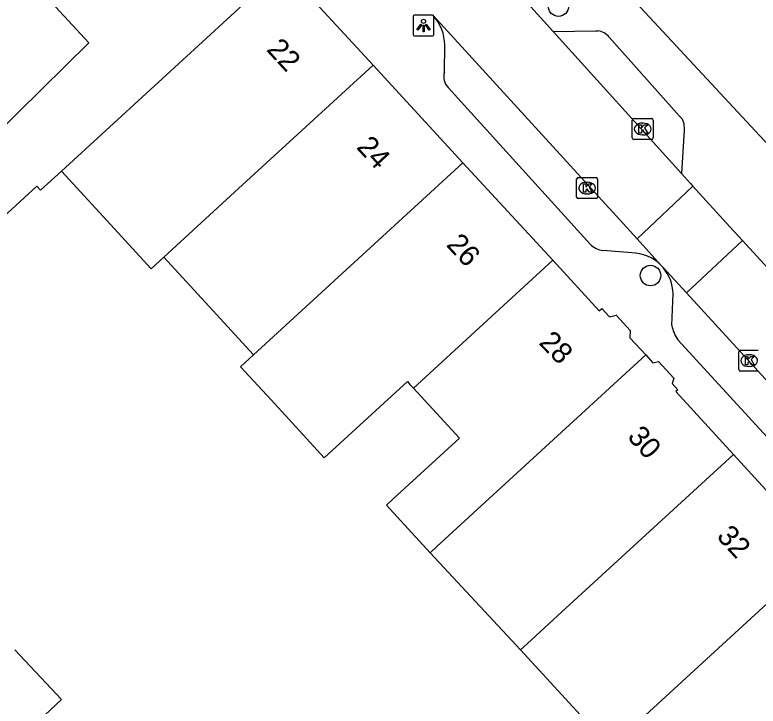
# Model space of a CAD drawing. Extents: x 160664 to 161506, y 382245 to 383288.
# Drawn here: x 160852.57 to 160887.99, y 383041.03 to 383073.97 of the extents above; entities that cross this region are included whole.
import ezdxf

# ---------------------------------------------------------------- set-up
doc = ezdxf.new("R2010")
doc.units = 0
for name, color, linetype in [('IMGEO_Boom', 7, 'Continuous'), ('IMGEO_Kolk', 7, 'Continuous'), ('IMGEO_Lichtpunt', 7, 'Continuous'), ('IMGEO_Pand', 7, 'Continuous'), ('IMGEO_Pand_nummerreeks', 7, 'Continuous'), ('IMGEO_Rijbaan_lokaal_open', 7, 'Continuous'), ('IMGEO_Voetpad_open', 7, 'Continuous')]:
    doc.layers.add(name, color=color, linetype=linetype)

msp = doc.modelspace()

# ---------------------------------------------------------------- linework, layer by layer
at = {"layer": 'IMGEO_Boom'}
for centre in [(160878.479, 383074.385), (160882.866, 383061.545)]:
    msp.add_circle(centre, 0.489, dxfattribs=at)
at = {"layer": 'IMGEO_Kolk'}
for p, q in [((160881.994, 383068.103), (160881.994, 383068.955)), ((160882.069, 383069.029), (160882.921, 383069.029)), ((160882.482, 383068.809), (160882.507, 383068.809)), ((160882.995, 383068.955), (160882.995, 383068.103)), ((160882.921, 383068.029), (160882.069, 383068.029)), ((160882.505, 383068.249), (160882.48, 383068.249)), ((160879.419, 383066.214), (160880.271, 383066.214)), ((160879.344, 383065.288), (160879.344, 383066.14)), ((160879.832, 383065.994), (160879.857, 383065.994)), ((160880.345, 383066.14), (160880.345, 383065.288)), ((160880.271, 383065.214), (160879.419, 383065.214)), ((160879.855, 383065.434), (160879.83, 383065.434)), ((160887.067, 383057.064), (160887.067, 383057.916)), ((160887.142, 383057.99), (160887.994, 383057.99)), ((160887.555, 383057.77), (160887.58, 383057.77)), ((160887.578, 383057.21), (160887.553, 383057.21)), ((160887.994, 383056.99), (160887.142, 383056.99))]:
    msp.add_line(p, q, dxfattribs=at)
for points in [[(160881.994, 383068.103), (160881.994, 383068.955)], [(160882.069, 383069.029), (160882.921, 383069.029)], [(160882.315, 383068.729), (160882.438, 383068.729), (160882.438, 383068.578), (160882.568, 383068.729), (160882.732, 383068.729), (160882.586, 383068.578), (160882.739, 383068.329), (160882.587, 383068.329), (160882.502, 383068.493), (160882.438, 383068.426), (160882.438, 383068.329), (160882.315, 383068.329), (160882.315, 383068.729)], [(160882.995, 383068.955), (160882.995, 383068.103)], [(160882.921, 383068.029), (160882.069, 383068.029)], [(160879.419, 383066.214), (160880.271, 383066.214)], [(160879.344, 383065.288), (160879.344, 383066.14)], [(160879.665, 383065.914), (160879.788, 383065.914), (160879.788, 383065.763), (160879.918, 383065.914), (160880.082, 383065.914), (160879.936, 383065.763), (160880.089, 383065.514), (160879.937, 383065.514), (160879.852, 383065.678), (160879.788, 383065.611), (160879.788, 383065.514), (160879.665, 383065.514), (160879.665, 383065.914)], [(160880.345, 383066.14), (160880.345, 383065.288)], [(160880.271, 383065.214), (160879.419, 383065.214)], [(160887.067, 383057.064), (160887.067, 383057.916)], [(160887.142, 383057.99), (160887.994, 383057.99)], [(160887.388, 383057.69), (160887.511, 383057.69), (160887.511, 383057.539), (160887.641, 383057.69), (160887.805, 383057.69), (160887.659, 383057.539), (160887.812, 383057.29), (160887.66, 383057.29), (160887.575, 383057.454), (160887.511, 383057.387), (160887.511, 383057.29), (160887.388, 383057.29), (160887.388, 383057.69)], [(160887.994, 383056.99), (160887.142, 383056.99)]]:
    msp.add_lwpolyline(points, dxfattribs=at)
for centre, start, end in [((160882.071, 383068.953), 91.552, 178.448), ((160882.071, 383068.953), 91.552, 178.448), ((160882.919, 383068.953), 1.552, 88.448), ((160882.919, 383068.953), 1.552, 88.448), ((160882.071, 383068.105), 181.552, 268.448), ((160882.071, 383068.105), 181.552, 268.448), ((160882.919, 383068.105), 271.552, 358.448), ((160882.919, 383068.105), 271.552, 358.448), ((160879.421, 383066.138), 91.552, 178.448), ((160879.421, 383066.138), 91.552, 178.448), ((160880.269, 383066.138), 1.552, 88.448), ((160880.269, 383066.138), 1.552, 88.448), ((160879.421, 383065.29), 181.552, 268.448), ((160879.421, 383065.29), 181.552, 268.448), ((160880.269, 383065.29), 271.552, 358.448), ((160880.269, 383065.29), 271.552, 358.448), ((160887.144, 383057.914), 91.552, 178.448), ((160887.144, 383057.914), 91.552, 178.448), ((160887.144, 383057.066), 181.552, 268.448), ((160887.144, 383057.066), 181.552, 268.448)]:
    msp.add_arc(centre, 0.0765, start, end, dxfattribs=at)
for centre, major_axis, ratio, start_param, end_param in [((160882.481, 383068.529), (-0.387, 0.002), 0.722429, 4.712389, 7.853982), ((160882.506, 383068.529), (-0.39, 0.002), 0.717154, 1.570796, 4.712389), ((160879.831, 383065.714), (-0.387, 0.002), 0.722429, 4.712389, 7.853982), ((160879.856, 383065.714), (-0.39, 0.002), 0.717154, 1.570796, 4.712389), ((160887.554, 383057.49), (-0.387, 0.002), 0.722429, 4.712389, 7.853982), ((160887.579, 383057.49), (-0.39, 0.002), 0.717154, 1.570796, 4.712389)]:
    msp.add_ellipse(centre, major_axis=major_axis, ratio=ratio, start_param=start_param, end_param=end_param, dxfattribs=at)
at = {"layer": 'IMGEO_Lichtpunt'}
for p, q in [((160871.548, 383073.864), (160871.548, 383073.057)), ((160871.548, 383073.864), (160871.548, 383073.057)), ((160872.45, 383073.959), (160871.642, 383073.959)), ((160872.45, 383073.959), (160871.642, 383073.959)), ((160872.544, 383073.057), (160872.544, 383073.864)), ((160872.544, 383073.057), (160872.544, 383073.864)), ((160871.642, 383072.963), (160872.45, 383072.963)), ((160871.642, 383072.963), (160872.45, 383072.963))]:
    msp.add_line(p, q, dxfattribs=at)
for points in [[(160871.922, 383073.528), (160871.961, 383073.5), (160871.773, 383073.238), (160871.735, 383073.265), (160871.922, 383073.528)], [(160872.024, 383073.48), (160872.071, 383073.48), (160872.071, 383073.158), (160872.024, 383073.158), (160872.024, 383073.48)], [(160872.134, 383073.5), (160872.172, 383073.527), (160872.359, 383073.265), (160872.32, 383073.237), (160872.134, 383073.5)]]:
    msp.add_lwpolyline(points, dxfattribs=at)
msp.add_circle((160872.047, 383073.662), 0.0994, dxfattribs=at)
for centre, start, end in [((160871.642, 383073.864), 90, 180), ((160871.642, 383073.864), 90, 180), ((160872.45, 383073.864), 0, 90), ((160872.45, 383073.864), 0, 90), ((160871.642, 383073.057), 180, 270), ((160871.642, 383073.057), 180, 270), ((160872.45, 383073.057), 270, 0), ((160872.45, 383073.057), 270, 360)]:
    msp.add_arc(centre, 0.0946, start, end, dxfattribs=at)
at = {"layer": 'IMGEO_Pand'}
for points in [[(160889.751, 383066.388), (160868.302, 383089.485)], [(160865.361, 383076.222), (160854.791, 383066.524)], [(160865.361, 383076.222), (160869.643, 383071.573)], [(160853.04, 383074.862), (160853.185, 383074.704), (160853.735, 383075.209), (160856.097, 383072.635), (160848.217, 383064.883), (160850.226, 383062.693), (160853.621, 383065.808), (160853.799, 383065.614), (160854.791, 383066.524)], [(160859.67, 383062.423), (160863.04, 383065.515), (160869.643, 383071.573)], [(160869.643, 383071.573), (160873.925, 383066.924)], [(160873.925, 383066.924), (160863.943, 383057.766)], [(160873.925, 383066.924), (160878.206, 383062.275)], [(160854.791, 383066.524), (160856.6, 383064.552), (160859.063, 383061.866), (160859.67, 383062.423)], [(160859.67, 383062.423), (160862.006, 383059.877), (160863.943, 383057.766)], [(160871.565, 383056.182), (160878.206, 383062.275)], [(160878.206, 383062.275), (160880.425, 383059.865), (160880.549, 383059.979), (160880.916, 383059.58), (160881.233, 383059.65), (160881.902, 383058.921), (160881.887, 383058.576), (160882.635, 383057.761)], [(160863.943, 383057.766), (160863.33, 383057.203), (160864.781, 383055.621), (160867.315, 383052.859), (160871.278, 383056.495), (160871.403, 383056.359), (160871.565, 383056.182)], [(160872.362, 383048.337), (160872.685, 383048.633), (160882.635, 383057.761)], [(160882.635, 383057.761), (160882.98, 383057.385), (160883.24, 383057.443), (160883.97, 383056.648), (160883.89, 383056.395), (160884.161, 383056.101), (160884.068, 383056.016), (160886.817, 383053.021)], [(160871.565, 383056.182), (160873.758, 383053.792), (160870.605, 383050.899), (160870.282, 383050.603), (160872.362, 383048.337)], [(160876.674, 383043.715), (160876.98, 383043.995), (160878.446, 383045.34), (160880.161, 383046.914), (160886.817, 383053.021)], [(160886.817, 383053.021), (160889.223, 383050.398), (160889.396, 383050.436), (160891.119, 383048.392)], [(160872.362, 383048.337), (160876.674, 383043.715)], [(160880.947, 383039.059), (160881.274, 383039.359), (160891.119, 383048.392)], [(160852.567, 383043.706), (160854.79, 383041.336), (160848.108, 383035.067), (160849.686, 383033.385)], [(160880.947, 383039.059), (160876.674, 383043.715)]]:
    msp.add_lwpolyline(points, dxfattribs=at)
at = {"layer": 'IMGEO_Rijbaan_lokaal_open'}
for points in [[(160876.857, 383074.703), (160878.231, 383073.18)], [(160872.52, 383073.923), (160872.472, 383073.976)], [(160882.226, 383063.298), (160872.52, 383073.923)], [(160884.338, 383066.411), (160878.231, 383073.18)], [(160884.338, 383066.411), (160884.769, 383065.933), (160884.887, 383065.802)], [(160882.226, 383063.298), (160884.887, 383065.802)], [(160884.887, 383065.802), (160886.641, 383063.874), (160887.244, 383063.216)], [(160883.354, 383062.046), (160882.226, 383063.298)], [(160884.58, 383060.722), (160887.244, 383063.216)], [(160887.244, 383063.216), (160888.629, 383061.706), (160893.797, 383056.07), (160893.903, 383055.966)], [(160883.466, 383061.926), (160883.354, 383062.046)], [(160883.466, 383061.926), (160884.58, 383060.722)], [(160884.58, 383060.722), (160899.786, 383044.111)]]:
    msp.add_lwpolyline(points, dxfattribs=at)
at = {"layer": 'IMGEO_Voetpad_open'}
for points in [[(160878.231, 383073.18), (160880.267, 383073.211), (160880.349, 383073.207)], [(160880.893, 383072.902), (160884.105, 383069.299), (160884.25, 383069.136), (160884.374, 383069.006), (160884.456, 383068.795), (160884.468, 383068.472), (160884.338, 383066.411)], [(160873.048, 383071.232), (160873.068, 383072.522)], [(160879.993, 383063.045), (160873.223, 383070.512)], [(160881.968, 383062.626), (160880.599, 383062.734)], [(160883.882, 383059.171), (160883.941, 383060.684)], [(160896.409, 383045.142), (160884.173, 383058.481)]]:
    msp.add_lwpolyline(points, dxfattribs=at)
for centre, radius, start, end in [((160870.813, 383072.448), 2.256, 1.8911, 40.8348), ((160880.265, 383072.419), 0.792, 37.5407, 83.9039), ((160873.713, 383071.012), 0.701, 161.737, 225.5853), ((160880.733, 383063.74), 1.015, 223.2265, 262.4396), ((160881.951, 383060.639), 1.987, 45.081, 89.5033), ((160881.948, 383060.634), 1.994, 1.4503, 40.4082), ((160885.411, 383059.409), 1.547, 188.8609, 216.8732)]:
    msp.add_arc(centre, radius, start, end, dxfattribs=at)

# ---------------------------------------------------------------- texts
at = {"layer": 'IMGEO_Pand_nummerreeks'}
for s, rotation, p in [('22', 312.645, (160864.528, 383072.286)), ('24', 312.645, (160868.812, 383067.634)), ('26', 312.645, (160873.093, 383062.985)), ('28', 314.4556, (160877.501, 383058.309)), ('30', 311.4189, (160881.722, 383053.838)), ('32', 312.5419, (160885.975, 383049.086))]:
    msp.add_text(s, height=1, rotation=rotation, dxfattribs=at).set_placement(p)

doc.saveas('drawing.dxf')
